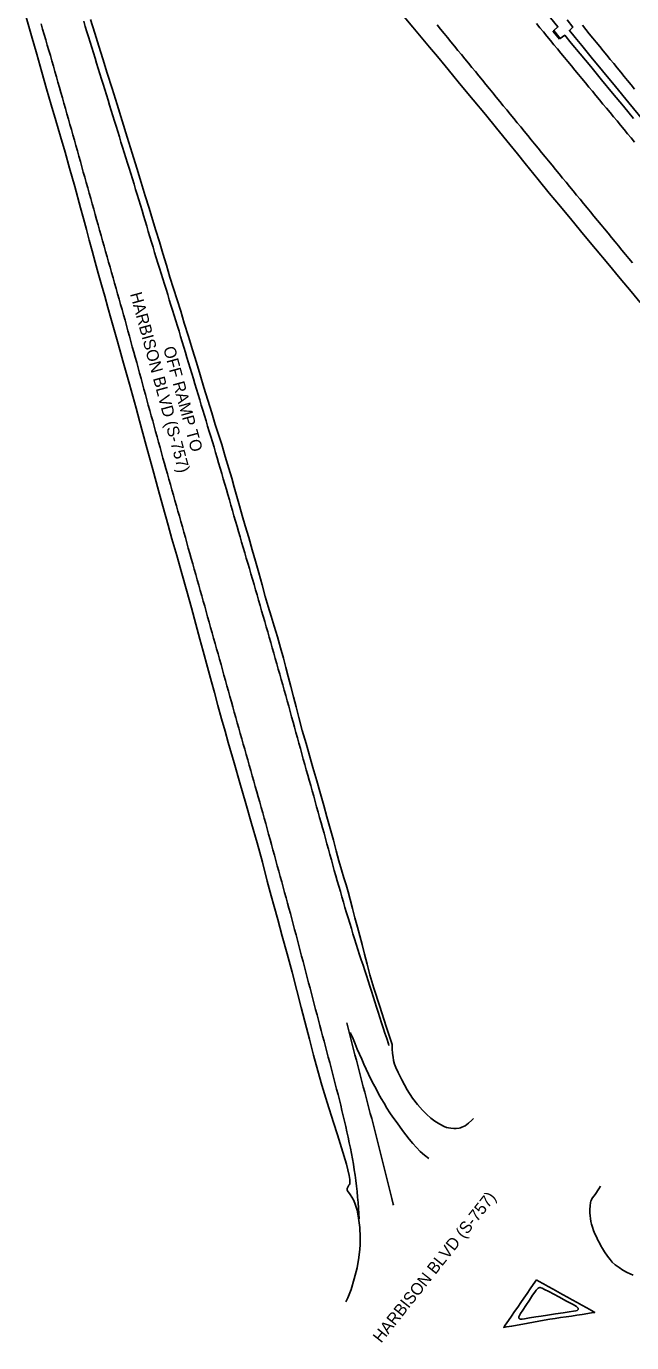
# Model space of a CAD drawing. Extents: x 1948091 to 1975253, y 787267 to 823306.
# Drawn here: x 1953352 to 1953627, y 816303 to 816902 of the extents above; entities that cross this region are included whole.
import ezdxf

# ---------------------------------------------------------------- set-up
doc = ezdxf.new("R2010")
doc.units = 0
for name, color, linetype in [('RD_EX_Pavement_Markings', 7, 'Continuous'), ('RD_EX_Road', 7, 'Continuous'), ('RD_TX_RoadID', 7, 'Continuous')]:
    doc.layers.add(name, color=color, linetype=linetype)

msp = doc.modelspace()

# ---------------------------------------------------------------- linework, layer by layer
at = {"layer": 'RD_EX_Pavement_Markings'}
for points in [[(1953503.2, 816359.63), (1953503.05, 816362.12), (1953502.89, 816364.62), (1953502.74, 816367.11), (1953502.56, 816369.6), (1953502.3, 816372.09), (1953502.05, 816374.58), (1953501.78, 816377.06), (1953501.4, 816379.53), (1953501.03, 816382.01), (1953500.62, 816384.47), (1953500.16, 816386.93), (1953499.7, 816389.39), (1953499.24, 816391.84), (1953498.74, 816394.29), (1953498.21, 816396.74), (1953497.69, 816399.18), (1953497.16, 816401.63), (1953496.63, 816404.07), (1953496.03, 816406.5), (1953495.44, 816408.92), (1953494.85, 816411.35), (1953494.25, 816413.78), (1953493.64, 816416.2), (1953493.01, 816418.62), (1953492.38, 816421.04), (1953491.75, 816423.46), (1953491.12, 816425.88), (1953490.48, 816428.3), (1953489.85, 816430.71), (1953489.21, 816433.13), (1953488.57, 816435.55), (1953487.93, 816437.97), (1953487.29, 816440.38), (1953486.65, 816442.8), (1953486.01, 816445.22), (1953485.38, 816447.63), (1953484.74, 816450.05), (1953484.1, 816452.47), (1953483.46, 816454.88), (1953482.82, 816457.3), (1953482.19, 816459.72), (1953481.55, 816462.14), (1953480.92, 816464.55), (1953480.28, 816466.97), (1953479.65, 816469.39), (1953479.01, 816471.81), (1953478.38, 816474.23), (1953477.74, 816476.64), (1953477.1, 816479.06), (1953476.46, 816481.48), (1953475.82, 816483.89), (1953475.18, 816486.31), (1953474.54, 816488.73), (1953473.9, 816491.14), (1953473.26, 816493.56), (1953472.62, 816495.98), (1953471.98, 816498.39), (1953471.34, 816500.81), (1953470.67, 816503.22), (1953470.01, 816505.63), (1953469.35, 816508.04), (1953468.68, 816510.45), (1953468.02, 816512.86), (1953467.35, 816515.27), (1953466.69, 816517.68), (1953466.03, 816520.09), (1953465.36, 816522.5), (1953464.7, 816524.91), (1953464.05, 816527.33), (1953463.39, 816529.74), (1953462.73, 816532.15), (1953462.08, 816534.56), (1953461.42, 816536.97), (1953460.76, 816539.39), (1953460.1, 816541.8), (1953459.42, 816544.2), (1953458.74, 816546.61), (1953458.06, 816549.01), (1953457.38, 816551.42), (1953456.7, 816553.82), (1953456.02, 816556.23), (1953455.34, 816558.64), (1953454.66, 816561.04), (1953453.97, 816563.45), (1953453.29, 816565.85), (1953452.61, 816568.26), (1953451.92, 816570.66), (1953451.24, 816573.07), (1953450.56, 816575.47), (1953449.87, 816577.87), (1953449.19, 816580.28), (1953448.51, 816582.68), (1953447.82, 816585.09), (1953447.15, 816587.5), (1953446.48, 816589.9), (1953445.81, 816592.31), (1953445.14, 816594.72), (1953444.47, 816597.13), (1953443.8, 816599.54), (1953443.13, 816601.95), (1953442.46, 816604.35), (1953441.79, 816606.76), (1953441.12, 816609.17), (1953440.44, 816611.58), (1953439.77, 816613.98), (1953439.09, 816616.39), (1953438.42, 816618.8), (1953437.74, 816621.2), (1953437.06, 816623.61), (1953436.39, 816626.02), (1953435.71, 816628.42), (1953435.04, 816630.83), (1953434.36, 816633.24), (1953433.69, 816635.64), (1953433.01, 816638.05), (1953432.33, 816640.45), (1953431.66, 816642.86), (1953430.98, 816645.27), (1953430.31, 816647.67), (1953429.63, 816650.08), (1953428.95, 816652.49), (1953428.28, 816654.89), (1953427.6, 816657.3), (1953426.93, 816659.71), (1953426.25, 816662.11), (1953425.58, 816664.52), (1953424.9, 816666.93), (1953424.22, 816669.33), (1953423.55, 816671.74), (1953422.87, 816674.15), (1953422.2, 816676.55), (1953421.52, 816678.96), (1953420.84, 816681.36), (1953420.16, 816683.77), (1953419.48, 816686.17), (1953418.8, 816688.58), (1953418.12, 816690.99), (1953417.44, 816693.39), (1953416.76, 816695.8), (1953416.09, 816698.2), (1953415.41, 816700.61), (1953414.73, 816703.01), (1953414.06, 816705.42), (1953413.39, 816707.83), (1953412.72, 816710.24), (1953412.05, 816712.64), (1953411.38, 816715.05), (1953410.71, 816717.46), (1953410.04, 816719.87), (1953409.37, 816722.28), (1953408.7, 816724.68), (1953408.04, 816727.09), (1953407.38, 816729.5), (1953406.72, 816731.91), (1953406.06, 816734.32), (1953405.4, 816736.73), (1953404.74, 816739.14), (1953404.07, 816741.55), (1953403.41, 816743.96), (1953402.75, 816746.37), (1953402.09, 816748.79), (1953401.43, 816751.2), (1953400.77, 816753.61), (1953400.11, 816756.02), (1953399.45, 816758.43), (1953398.79, 816760.84), (1953398.14, 816763.25), (1953397.48, 816765.66), (1953396.8, 816768.06), (1953396.12, 816770.47), (1953395.44, 816772.87), (1953394.77, 816775.28), (1953394.09, 816777.68), (1953393.41, 816780.09), (1953392.73, 816782.49), (1953392.05, 816784.9), (1953391.37, 816787.3), (1953390.69, 816789.71), (1953390.01, 816792.11), (1953389.33, 816794.52), (1953388.65, 816796.92), (1953387.97, 816799.33), (1953387.3, 816801.73), (1953386.62, 816804.14), (1953385.94, 816806.54), (1953385.26, 816808.95), (1953384.58, 816811.35), (1953383.9, 816813.76), (1953383.23, 816816.16), (1953382.55, 816818.57), (1953381.87, 816820.97), (1953381.19, 816823.38), (1953380.52, 816825.79), (1953379.85, 816828.19), (1953379.18, 816830.6), (1953378.5, 816833.01), (1953377.83, 816835.41), (1953377.16, 816837.82), (1953376.49, 816840.23), (1953375.81, 816842.63), (1953375.14, 816845.04), (1953374.47, 816847.45), (1953373.8, 816849.85), (1953373.13, 816852.26), (1953372.45, 816854.67), (1953371.77, 816857.07), (1953371.09, 816859.48), (1953370.4, 816861.88), (1953369.72, 816864.28), (1953369.03, 816866.68), (1953368.34, 816869.09), (1953367.66, 816871.49), (1953366.97, 816873.89), (1953366.29, 816876.3), (1953365.6, 816878.7), (1953364.92, 816881.1), (1953364.23, 816883.51), (1953363.54, 816885.91), (1953362.84, 816888.31), (1953362.14, 816890.71), (1953361.44, 816893.1), (1953360.74, 816895.5), (1953360.03, 816897.9), (1953359.33, 816900.3), (1953358.63, 816902.7)], [(1953377.99, 816903.94), (1953378.72, 816901.55), (1953379.46, 816899.16), (1953380.2, 816896.77), (1953380.94, 816894.39), (1953381.68, 816892), (1953382.42, 816889.61), (1953383.16, 816887.22), (1953383.9, 816884.84), (1953384.64, 816882.45), (1953385.38, 816880.06), (1953386.11, 816877.68), (1953386.85, 816875.29), (1953387.58, 816872.9), (1953388.32, 816870.51), (1953389.06, 816868.12), (1953389.79, 816865.73), (1953390.53, 816863.35), (1953391.26, 816860.96), (1953392, 816858.57), (1953392.74, 816856.18), (1953393.48, 816853.8), (1953394.22, 816851.41), (1953394.96, 816849.02), (1953395.71, 816846.64), (1953396.45, 816844.25), (1953397.19, 816841.87), (1953397.93, 816839.48), (1953398.67, 816837.09), (1953399.41, 816834.71), (1953400.15, 816832.32), (1953400.89, 816829.93), (1953401.63, 816827.54), (1953402.37, 816825.16), (1953403.11, 816822.77), (1953403.82, 816820.38), (1953404.54, 816817.98), (1953405.25, 816815.59), (1953405.96, 816813.19), (1953406.67, 816810.79), (1953407.38, 816808.4), (1953408.09, 816806), (1953408.81, 816803.61), (1953409.52, 816801.21), (1953410.25, 816798.82), (1953411, 816796.44), (1953411.74, 816794.05), (1953412.48, 816791.67), (1953413.22, 816789.28), (1953413.97, 816786.89), (1953414.71, 816784.51), (1953415.45, 816782.12), (1953416.19, 816779.73), (1953416.93, 816777.35), (1953417.68, 816774.96), (1953418.42, 816772.58), (1953419.16, 816770.19), (1953419.9, 816767.8), (1953420.63, 816765.41), (1953421.36, 816763.02), (1953422.08, 816760.63), (1953422.8, 816758.24), (1953423.52, 816755.84), (1953424.24, 816753.45), (1953424.97, 816751.06), (1953425.69, 816748.67), (1953426.41, 816746.27), (1953427.13, 816743.88), (1953427.86, 816741.49), (1953428.58, 816739.1), (1953429.3, 816736.7), (1953430.02, 816734.31), (1953430.75, 816731.92), (1953431.47, 816729.53), (1953432.2, 816727.14), (1953432.92, 816724.74), (1953433.65, 816722.35), (1953434.37, 816719.96), (1953435.1, 816717.57), (1953435.82, 816715.18), (1953436.55, 816712.78), (1953437.27, 816710.39), (1953437.97, 816707.99), (1953438.67, 816705.59), (1953439.37, 816703.2), (1953440.07, 816700.8), (1953440.77, 816698.4), (1953441.47, 816696), (1953442.17, 816693.6), (1953442.87, 816691.2), (1953443.57, 816688.8), (1953444.26, 816686.4), (1953444.95, 816684), (1953445.65, 816681.6), (1953446.34, 816679.19), (1953447.03, 816676.79), (1953447.73, 816674.39), (1953448.42, 816671.99), (1953449.11, 816669.59), (1953449.81, 816667.19), (1953450.51, 816664.79), (1953451.21, 816662.39), (1953451.92, 816659.99), (1953452.63, 816657.6), (1953453.34, 816655.2), (1953454.05, 816652.8), (1953454.75, 816650.41), (1953455.46, 816648.01), (1953456.16, 816645.61), (1953456.85, 816643.21), (1953457.54, 816640.8), (1953458.23, 816638.4), (1953458.92, 816636), (1953459.61, 816633.6), (1953460.3, 816631.19), (1953460.99, 816628.79), (1953461.68, 816626.39), (1953462.37, 816623.99), (1953463.06, 816621.58), (1953463.74, 816619.18), (1953464.42, 816616.77), (1953465.11, 816614.37), (1953465.79, 816611.97), (1953466.48, 816609.56), (1953467.16, 816607.16), (1953467.85, 816604.75), (1953468.52, 816602.35), (1953469.19, 816599.94), (1953469.87, 816597.53), (1953470.54, 816595.12), (1953471.21, 816592.71), (1953471.88, 816590.31), (1953472.54, 816587.9), (1953473.2, 816585.48), (1953473.87, 816583.07), (1953474.53, 816580.66), (1953475.19, 816578.25), (1953475.85, 816575.84), (1953476.51, 816573.43), (1953477.17, 816571.02), (1953477.83, 816568.61), (1953478.51, 816566.2), (1953479.19, 816563.8), (1953479.87, 816561.39), (1953480.55, 816558.98), (1953481.23, 816556.58), (1953481.91, 816554.17), (1953482.59, 816551.77), (1953483.26, 816549.36), (1953483.93, 816546.95), (1953484.6, 816544.54), (1953485.27, 816542.13), (1953485.94, 816539.73), (1953486.62, 816537.32), (1953487.29, 816534.91), (1953487.95, 816532.5), (1953488.62, 816530.09), (1953489.28, 816527.68), (1953489.95, 816525.27), (1953490.61, 816522.86), (1953491.28, 816520.45), (1953491.94, 816518.04), (1953492.62, 816515.63), (1953493.32, 816513.23), (1953494.02, 816510.83), (1953494.71, 816508.43), (1953495.41, 816506.03), (1953496.11, 816503.63), (1953496.81, 816501.23), (1953497.52, 816498.83), (1953498.25, 816496.44), (1953498.97, 816494.05), (1953499.7, 816491.66), (1953500.42, 816489.27), (1953501.15, 816486.87), (1953501.91, 816484.49), (1953502.68, 816482.11), (1953503.46, 816479.74), (1953504.24, 816477.36), (1953505.01, 816474.98), (1953505.79, 816472.61), (1953506.56, 816470.23), (1953507.32, 816467.85), (1953508.09, 816465.47), (1953508.86, 816463.09), (1953509.62, 816460.71), (1953510.39, 816458.33), (1953511.16, 816455.95), (1953511.92, 816453.57), (1953512.69, 816451.19), (1953513.46, 816448.81), (1953514.22, 816446.43), (1953514.99, 816444.06), (1953515.76, 816441.68), (1953516.52, 816439.3), (1953516.78, 816438.5)], [(1953627.53, 816794.11), (1953625.94, 816796.04), (1953624.35, 816797.97), (1953622.76, 816799.89), (1953621.17, 816801.82), (1953619.58, 816803.75), (1953617.99, 816805.68), (1953616.4, 816807.61), (1953614.81, 816809.53), (1953613.22, 816811.46), (1953611.63, 816813.39), (1953610.03, 816815.32), (1953608.44, 816817.25), (1953606.85, 816819.18), (1953605.26, 816821.1), (1953603.67, 816823.03), (1953602.08, 816824.96), (1953600.49, 816826.89), (1953598.9, 816828.82), (1953597.31, 816830.75), (1953595.73, 816832.68), (1953594.14, 816834.62), (1953592.56, 816836.55), (1953590.98, 816838.48), (1953589.39, 816840.42), (1953587.81, 816842.35), (1953586.22, 816844.28), (1953584.64, 816846.22), (1953583.05, 816848.15), (1953581.47, 816850.08), (1953579.88, 816852.02), (1953578.3, 816853.95), (1953576.71, 816855.88), (1953575.13, 816857.82), (1953573.54, 816859.75), (1953571.96, 816861.69), (1953570.37, 816863.62), (1953568.79, 816865.55), (1953567.2, 816867.48), (1953565.62, 816869.42), (1953564.03, 816871.35), (1953562.45, 816873.28), (1953560.86, 816875.22), (1953559.28, 816877.15), (1953557.69, 816879.08), (1953556.11, 816881.02), (1953554.52, 816882.95), (1953552.94, 816884.88), (1953551.35, 816886.82), (1953549.77, 816888.75), (1953548.18, 816890.68), (1953546.6, 816892.61), (1953545.01, 816894.55), (1953543.43, 816896.48), (1953541.84, 816898.41), (1953540.26, 816900.35), (1953538.67, 816902.28)], [(1953583.84, 816902.9), (1953585.44, 816900.98), (1953587.03, 816899.05), (1953588.62, 816897.12), (1953590.22, 816895.2), (1953591.81, 816893.27), (1953593.4, 816891.34), (1953595, 816889.42), (1953596.59, 816887.49), (1953598.19, 816885.57), (1953599.78, 816883.64), (1953601.37, 816881.71), (1953602.97, 816879.79), (1953604.56, 816877.86), (1953606.15, 816875.94), (1953607.75, 816874.01), (1953609.34, 816872.08), (1953610.93, 816870.16), (1953612.53, 816868.23), (1953614.12, 816866.31), (1953615.71, 816864.38), (1953617.31, 816862.45), (1953618.9, 816860.53), (1953620.5, 816858.6), (1953622.09, 816856.68), (1953623.68, 816854.75), (1953625.28, 816852.82), (1953626.87, 816850.9), (1953628.46, 816848.97)], [(1953604.73, 816902.08), (1953606.31, 816900.15), (1953607.9, 816898.21), (1953609.48, 816896.28), (1953611.07, 816894.35), (1953612.65, 816892.41), (1953614.24, 816890.48), (1953615.82, 816888.55), (1953617.41, 816886.62), (1953618.99, 816884.68), (1953620.58, 816882.75), (1953622.16, 816880.82), (1953623.75, 816878.88), (1953625.33, 816876.95), (1953626.92, 816875.02), (1953628.5, 816873.08)], [(1953497.66, 816448.79), (1953498.28, 816446.36), (1953498.89, 816443.94), (1953499.5, 816441.51), (1953500.11, 816439.09), (1953500.73, 816436.67), (1953501.36, 816434.25), (1953501.98, 816431.83), (1953502.61, 816429.41), (1953503.24, 816426.99), (1953503.87, 816424.57), (1953504.5, 816422.15), (1953505.14, 816419.73), (1953505.77, 816417.31), (1953506.41, 816414.9), (1953507.04, 816412.48), (1953507.68, 816410.06), (1953508.32, 816407.64), (1953508.95, 816405.23), (1953509.58, 816402.81), (1953510.21, 816400.39), (1953510.84, 816397.97), (1953511.48, 816395.55), (1953512.1, 816393.13), (1953512.71, 816390.71), (1953513.32, 816388.28), (1953513.92, 816385.86), (1953514.53, 816383.43), (1953515.13, 816381), (1953515.73, 816378.58), (1953516.33, 816376.15), (1953516.93, 816373.72), (1953517.53, 816371.3), (1953518.14, 816368.87), (1953518.74, 816366.44), (1953518.86, 816365.96)], [(1953534.9, 816387.09), (1953532.94, 816388.65), (1953531.05, 816390.28), (1953529.39, 816392.15), (1953527.72, 816394.01), (1953526.06, 816395.88), (1953524.52, 816397.85), (1953523.02, 816399.85), (1953521.52, 816401.85), (1953520.06, 816403.88), (1953518.6, 816405.91), (1953517.14, 816407.94), (1953515.79, 816410.04), (1953514.56, 816412.22), (1953513.33, 816414.4), (1953512.1, 816416.57), (1953510.91, 816418.77), (1953509.72, 816420.97), (1953508.52, 816423.16), (1953507.46, 816425.42), (1953506.44, 816427.71), (1953505.43, 816429.99), (1953504.41, 816432.28), (1953503.39, 816434.56), (1953502.4, 816436.85), (1953501.44, 816439.16), (1953500.48, 816441.47), (1953499.52, 816443.78), (1953499.26, 816444.41)], [(1953583.85, 816331.95), (1953582.44, 816329.89), (1953581.03, 816327.83), (1953579.61, 816325.77), (1953578.2, 816323.71), (1953576.79, 816321.65), (1953575.37, 816319.59), (1953573.95, 816317.54), (1953572.53, 816315.48), (1953571.11, 816313.43), (1953569.69, 816311.37), (1953568.98, 816310.34), (1953570.21, 816310.55), (1953572.67, 816310.98), (1953575.14, 816311.4), (1953577.6, 816311.85), (1953580.05, 816312.32), (1953582.51, 816312.78), (1953584.96, 816313.25), (1953587.42, 816313.67), (1953589.9, 816314.05), (1953592.37, 816314.42), (1953594.84, 816314.79), (1953597.31, 816315.16), (1953599.78, 816315.54), (1953602.25, 816315.92), (1953604.72, 816316.3), (1953607.19, 816316.69), (1953609.67, 816317.07), (1953610.4, 816317.18), (1953608.88, 816318.04), (1953606.7, 816319.28), (1953604.53, 816320.51), (1953602.35, 816321.74), (1953600.17, 816322.95), (1953597.97, 816324.15), (1953595.78, 816325.34), (1953593.59, 816326.54), (1953591.4, 816327.75), (1953589.21, 816328.96), (1953587.03, 816330.18), (1953584.84, 816331.39), (1953583.85, 816331.95)]]:
    msp.add_lwpolyline(points, dxfattribs=at)
at = {"layer": 'RD_EX_Road'}
for points in [[(1953351.91, 816905.81), (1953354.32, 816897.25), (1953356.68, 816888.91), (1953358.99, 816880.85), (1953361.16, 816873.23), (1953363.21, 816866), (1953365.32, 816858.77), (1953367.5, 816851.51), (1953369.58, 816844.37), (1953371.58, 816837.18), (1953373.91, 816828.78), (1953376.57, 816819.15), (1953377.91, 816814.25), (1953379.22, 816809.36), (1953380.52, 816804.48), (1953381.84, 816799.54), (1953383.21, 816794.51), (1953384.63, 816789.39), (1953386.1, 816784.17), (1953387.57, 816778.97), (1953389, 816773.92), (1953390.38, 816769.01), (1953393.04, 816759.49), (1953394.41, 816754.58), (1953395.82, 816749.54), (1953397.28, 816744.35), (1953398.76, 816739.04), (1953400.27, 816733.61), (1953401.81, 816728.06), (1953403.37, 816722.4), (1953404.92, 816716.73), (1953406.46, 816711.15), (1953407.96, 816705.65), (1953409.44, 816700.24), (1953412.04, 816690.71), (1953413.97, 816683.58), (1953416.35, 816674.99), (1953418.14, 816668.7), (1953420.31, 816661.08), (1953422.63, 816652.92), (1953424.86, 816645), (1953427, 816637.32), (1953429.04, 816629.89), (1953430.86, 816623.19), (1953432.35, 816617.71), (1953434.3, 816610.45), (1953436.12, 816603.68), (1953437.44, 816598.82), (1953439.02, 816592.97), (1953440.69, 816586.87), (1953442.26, 816581.25), (1953443.72, 816576.1), (1953446.4, 816566.98), (1953449.07, 816557.85), (1953451.77, 816548.51), (1953454.36, 816539.39), (1953456.84, 816530.55), (1953459.24, 816521.71), (1953461.5, 816513.13), (1953463.26, 816506.53), (1953464.6, 816501.7), (1953466.25, 816495.69), (1953468.32, 816488.16), (1953470.52, 816480.1), (1953472.78, 816471.74), (1953474.94, 816463.5), (1953476.91, 816455.76), (1953479.3, 816446.55), (1953480.68, 816441.28), (1953482.56, 816434.14), (1953484.48, 816427.02), (1953486.33, 816420.46), (1953488.69, 816412.58), (1953491.62, 816403.47), (1953493.41, 816397.82), (1953495.24, 816392.01), (1953497.56, 816384.54), (1953498.76, 816379.45), (1953499.02, 816377.55), (1953499.07, 816376.82), (1953499.05, 816376.2), (1953498.97, 816375.68), (1953498.82, 816375.26), (1953498.62, 816374.93), (1953498.4, 816374.65), (1953498.2, 816374.35), (1953498.03, 816374.05), (1953497.89, 816373.74), (1953497.79, 816373.44), (1953497.75, 816373.16), (1953497.76, 816372.9), (1953497.82, 816372.67), (1953497.95, 816372.41), (1953499.17, 816370.71), (1953499.92, 816369.62), (1953500.64, 816368.4), (1953501.29, 816366.85), (1953502.28, 816363.63), (1953502.64, 816361.94), (1953502.95, 816360.02), (1953503.52, 816355.74), (1953503.74, 816351.36), (1953503.68, 816347.85), (1953503.56, 816345.87), (1953503.12, 816342.09), (1953502.28, 816337.45), (1953501.05, 816332.45), (1953499.62, 816327.62), (1953498.09, 816323.76), (1953497.16, 816322.04)], [(1953381.15, 816904.75), (1953383.09, 816898.45), (1953384.89, 816892.65), (1953386.72, 816886.78), (1953388.75, 816880.29), (1953390.92, 816873.34), (1953393.17, 816866.04), (1953395.46, 816858.61), (1953397.77, 816851.24), (1953400.01, 816844.04), (1953402.09, 816837.14), (1953404.06, 816830.63), (1953405.96, 816824.6), (1953407.73, 816819.02), (1953409.32, 816813.84), (1953410.84, 816808.8), (1953412.4, 816803.64), (1953413.99, 816798.39), (1953415.61, 816793.04), (1953417.24, 816787.7), (1953418.91, 816782.5), (1953420.55, 816777.36), (1953422.11, 816772.23), (1953423.74, 816766.79), (1953425.62, 816760.72), (1953427.52, 816754.54), (1953429.24, 816748.82), (1953430.92, 816743.24), (1953432.69, 816737.49), (1953434.47, 816731.71), (1953436.19, 816726.01), (1953437.81, 816720.73), (1953439.27, 816716.2), (1953440.74, 816711.59), (1953442.4, 816706.08), (1953444, 816700.64), (1953445.29, 816696.22), (1953446.43, 816692.2), (1953447.6, 816688), (1953448.81, 816683.67), (1953450.08, 816679.3), (1953451.48, 816674.6), (1953453.04, 816669.28), (1953454.65, 816663.78), (1953456.16, 816658.5), (1953457.63, 816653.24), (1953459.13, 816647.77), (1953460.57, 816642.55), (1953461.89, 816638.01), (1953463.2, 816633.65), (1953464.61, 816628.99), (1953466.06, 816624.12), (1953467.49, 816619.18), (1953468.81, 816614.47), (1953469.93, 816610.32), (1953471, 816606.2), (1953472.19, 816601.6), (1953473.4, 816596.86), (1953474.54, 816592.34), (1953475.82, 816587.46), (1953477.41, 816581.63), (1953479.1, 816575.64), (1953480.65, 816570.25), (1953482.23, 816564.85), (1953483.97, 816558.79), (1953485.68, 816552.78), (1953487.15, 816547.52), (1953488.56, 816542.46), (1953490.07, 816537.07), (1953491.54, 816531.74), (1953492.85, 816526.86), (1953494.07, 816522.4), (1953495.25, 816518.31), (1953496.34, 816514.65), (1953497.3, 816511.48), (1953498.21, 816508.34), (1953499.18, 816504.75), (1953500.22, 816500.79), (1953501.35, 816496.51), (1953502.49, 816492.24), (1953503.53, 816488.28), (1953504.58, 816484.3), (1953505.71, 816479.98), (1953506.91, 816475.4), (1953508.17, 816470.59), (1953509.92, 816464.53), (1953512.58, 816456.17), (1953515.57, 816447.11), (1953518.33, 816438.95)], [(1953631.03, 816776.19), (1953626.88, 816781.1), (1953621.97, 816786.96), (1953616.27, 816793.8), (1953610.64, 816800.56), (1953605.23, 816807.09), (1953599.93, 816813.49), (1953594.74, 816819.76), (1953589.72, 816825.84), (1953584.7, 816831.94), (1953578.67, 816839.35), (1953575.21, 816843.63), (1953571.75, 816847.91), (1953565.73, 816855.32), (1953560.68, 816861.5), (1953555.15, 816868.21), (1953548.95, 816875.69), (1953545.67, 816879.64), (1953542.29, 816883.7), (1953538.8, 816887.88), (1953535.21, 816892.19), (1953531.5, 816896.65), (1953527.69, 816901.25), (1953523.76, 816905.99)], [(1953590.25, 816905.49), (1953593.66, 816901.35), (1953591.7, 816899.75), (1953594.7, 816896.03), (1953596.75, 816897.58), (1953599.72, 816894.03), (1953603.81, 816889.09), (1953608.55, 816883.33), (1953613.5, 816877.33), (1953618.5, 816871.27), (1953623.4, 816865.32), (1953628.05, 816859.67)], [(1953597.88, 816904.56), (1953600.46, 816901.31), (1953598.85, 816899.76), (1953601.51, 816896.47), (1953604.44, 816892.9), (1953608.8, 816887.65), (1953613.93, 816881.43), (1953619.81, 816874.29), (1953625.94, 816866.82), (1953632.19, 816859.2)], [(1953591.35, 816899.47), (1953594.29, 816895.73)], [(1953555.17, 816405.31), (1953554.53, 816404.58), (1953553.03, 816403.16), (1953552.22, 816402.52), (1953551.46, 816402.03), (1953549.99, 816401.34), (1953549.29, 816401.09), (1953548.67, 816400.94), (1953547.35, 816400.79), (1953546.33, 816400.74), (1953544.96, 816400.84), (1953543.92, 816401), (1953542.93, 816401.26), (1953541.97, 816401.63), (1953539.93, 816402.69), (1953537.65, 816404.1), (1953535.91, 816405.42), (1953533.92, 816407.22), (1953532.04, 816409.04), (1953529.77, 816411.59), (1953527.52, 816414.56), (1953525.03, 816418.37), (1953522.58, 816422.87), (1953520.94, 816426.23), (1953519.94, 816428.43), (1953519.39, 816429.92), (1953518.93, 816431.72), (1953518.65, 816433.22), (1953518.41, 816434.84), (1953518.31, 816436.99), (1953518.33, 816438.95)], [(1953613.03, 816374.49), (1953612.24, 816373.35), (1953610.51, 816370.81), (1953609.4, 816369.19), (1953609.08, 816368.73), (1953608.85, 816368.32), (1953608.66, 816367.78), (1953608.51, 816367.13), (1953608.3, 816365.54), (1953608.19, 816363.95), (1953608.17, 816362.45), (1953608.24, 816361.08), (1953608.4, 816359.83), (1953608.64, 816358.56), (1953608.95, 816357.23), (1953609.36, 816355.85), (1953609.86, 816354.43), (1953610.46, 816352.95), (1953611.16, 816351.45), (1953611.84, 816350.05), (1953612.49, 816348.74), (1953613.14, 816347.5), (1953613.85, 816346.25), (1953614.88, 816344.66), (1953616.19, 816342.78), (1953617.31, 816341.23), (1953618.27, 816340.05), (1953619.62, 816338.83), (1953621.4, 816337.54), (1953623.2, 816336.37), (1953625.09, 816335.31), (1953627.83, 816334.16)]]:
    msp.add_lwpolyline(points, dxfattribs=at)
msp.add_lwpolyline([(1953576.14, 816315.84), (1953575.93, 816315.44), (1953575.86, 816315.26), (1953575.81, 816315.1), (1953575.79, 816314.96), (1953575.79, 816314.85), (1953575.8, 816314.75), (1953575.84, 816314.67), (1953575.89, 816314.59), (1953576.03, 816314.43), (1953576.12, 816314.34), (1953576.22, 816314.26), (1953576.33, 816314.19), (1953576.45, 816314.14), (1953576.57, 816314.11), (1953576.71, 816314.09), (1953576.88, 816314.08), (1953577.3, 816314.12), (1953578.39, 816314.29), (1953580.71, 816314.66), (1953583.52, 816315.12), (1953586.08, 816315.52), (1953588.9, 816315.95), (1953592.5, 816316.5), (1953596.07, 816317.04), (1953598.78, 816317.45), (1953600.66, 816317.74), (1953601.75, 816317.94), (1953602.31, 816318.09), (1953602.49, 816318.17), (1953602.6, 816318.24), (1953602.67, 816318.32), (1953602.73, 816318.4), (1953602.78, 816318.5), (1953602.82, 816318.6), (1953602.85, 816318.7), (1953602.86, 816318.82), (1953602.86, 816318.94), (1953602.83, 816319.06), (1953602.75, 816319.2), (1953602.59, 816319.38), (1953602.35, 816319.59), (1953602.02, 816319.83), (1953600.52, 816320.71), (1953597.53, 816322.33), (1953593.98, 816324.22), (1953589.48, 816326.61), (1953587.52, 816327.62), (1953586.48, 816328.13), (1953585.87, 816328.39), (1953585.7, 816328.44), (1953585.56, 816328.46), (1953585.42, 816328.46), (1953585.26, 816328.43), (1953585.09, 816328.39), (1953584.91, 816328.31), (1953584.71, 816328.19), (1953584.51, 816328.04), (1953584.3, 816327.84), (1953583.79, 816327.27), (1953583.12, 816326.41), (1953582.13, 816324.99), (1953580.63, 816322.75), (1953579.01, 816320.29), (1953577.64, 816318.19), (1953576.64, 816316.64)], close=True, dxfattribs=at)

# ---------------------------------------------------------------- texts
at = {"layer": 'RD_TX_RoadID'}
for s, rotation, p in [('HARBISON BLVD (S-757)', 285.16404, (1953399.06, 816780.02)), ('OFF RAMP TO ', 285.16404, (1953414.12, 816755.4)), ('HARBISON BLVD (S-757)', 51.62468, (1953513.24, 816302.96))]:
    msp.add_text(s, height=5.4, rotation=rotation, dxfattribs=at).set_placement(p)

doc.saveas('drawing.dxf')
